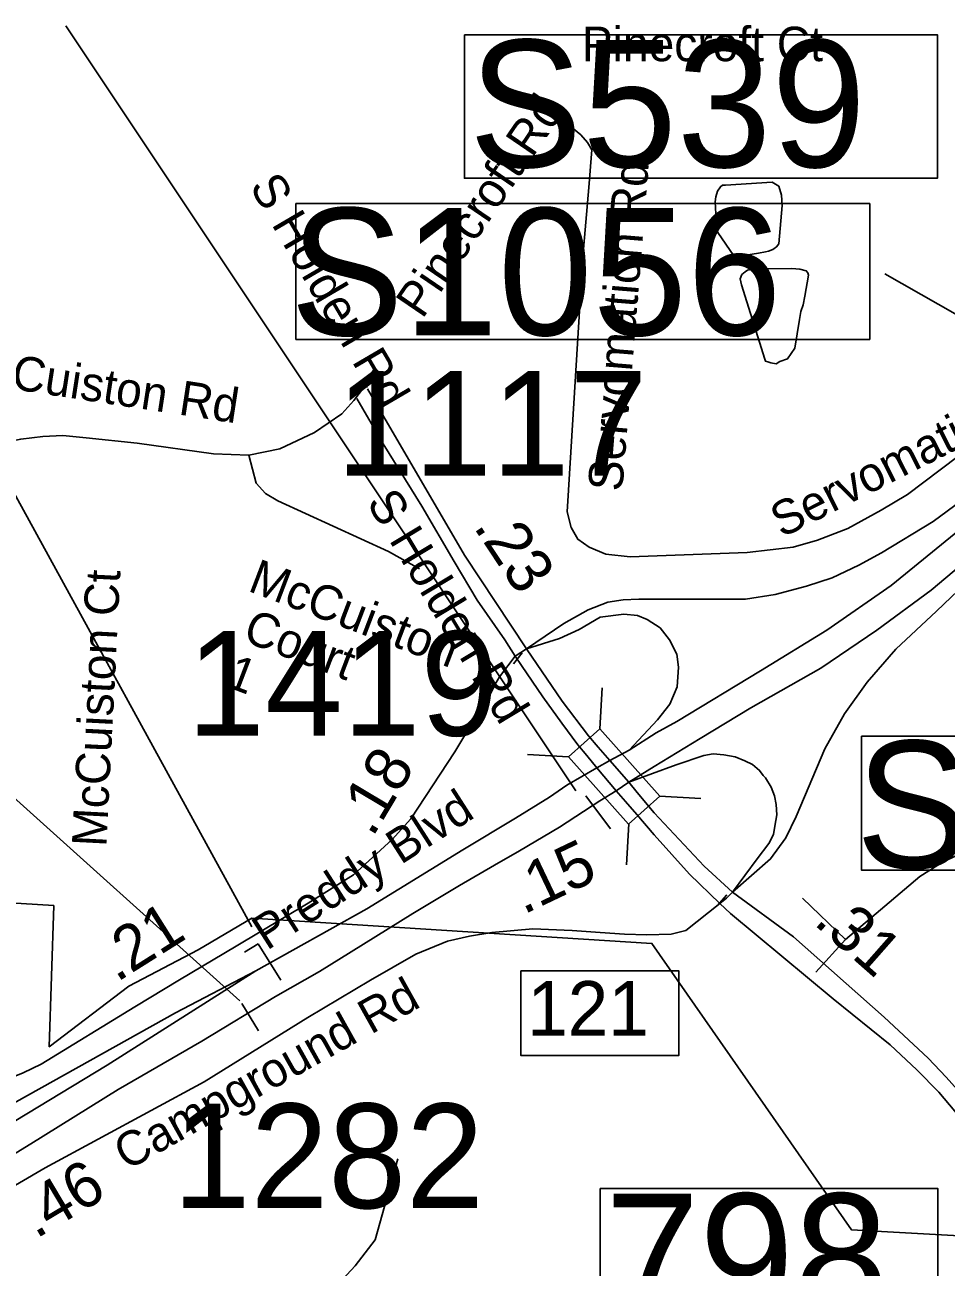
# Model space of a CAD drawing. Extents: x 1662474 to 1856135, y 779280 to 917889.
# Drawn here: x 1750045 to 1752582, y 822671 to 826091 of the extents above; entities that cross this region are included whole.
import ezdxf

# ---------------------------------------------------------------- set-up
doc = ezdxf.new("R2010")
doc.units = 0
for name, color, linetype in [('Cogo Default Point CELL', 7, 'Continuous'), ('Exist Boundary Political City Limit New', 7, 'Continuous'), ('Exist Hydrographic Misc Water Feature', 7, 'Continuous'), ('Exist Hydrographic Pond Under 1500 Sq Ft', 7, 'Continuous'), ('Exist Road Non-System Type 51', 7, 'Continuous'), ('Exist Road Non-System Type 51 Label', 7, 'Continuous'), ('Exist Road Primary Interstate Divided Center Attributed', 7, 'Continuous'), ('Exist Road Primary Interstate Interchange CELL', 7, 'Continuous'), ('Exist Road Primary Interstate Mileage Hundredths English Label', 7, 'Continuous'), ('Exist Road Primary Interstate Ramp 1 Lane Attributed', 7, 'Continuous'), ('Exist Road Primary Interstate Service Attributed', 7, 'Continuous'), ('Exist Road Primary Interstate Structure Cantilever Sign Number Label', 7, 'Continuous'), ('Exist Road Primary Interstate Structure Ovrhead Sign CELL', 7, 'Continuous'), ('Exist Road Primary NC Structure Ovrhead Sign Number Label', 7, 'Continuous'), ('Exist Road Secondary Mileage Tenths English Label', 7, 'Continuous'), ('Exist Road Secondary Structure Standard Bridge CELL', 7, 'Continuous'), ('Exist Road Secondary Structure Standard Bridge Number Label', 7, 'Continuous'), ('Exist Road Secondary Type 51 Divided Attributed', 7, 'Continuous'), ('Exist Road Secondary Type 51 Label', 7, 'Continuous'), ('Map Preparation Boundary City Limit Buffer Line', 7, 'Continuous'), ('Prop DGN Element Guardrail', 7, 'Continuous'), ('Prop Horizontal Alignment Curve and Spiral Data', 7, 'Continuous')]:
    doc.layers.add(name, color=color, linetype=linetype)

msp = doc.modelspace()

# ---------------------------------------------------------------- linework, layer by layer
at = {"layer": 'Exist Boundary Political City Limit New'}
msp.add_lwpolyline([(1754118.4, 822503.9), (1754136.2, 822708.4), (1754108.1, 822710.5), (1754130.8, 823072.4), (1753832.9, 823087.1), (1753445.6, 822924.5), (1753445.6, 822711.9), (1752321.4, 822774.4), (1751771.9, 823562.4), (1750888.4, 823618.2), (1750669.9, 823632.1), (1750522.1, 823544.5), (1750331.6, 823444.6), (1750112.5, 823277.9), (1750124.9, 823666.5), (1749809.2, 823686.5), (1749811.5, 823850.8), (1749791, 824208.8), (1748030, 824268), (1747921, 824313.8), (1747937.6, 824818.1), (1747316.1, 824940.8)], dxfattribs=at)
at = {"layer": 'Exist Hydrographic Misc Water Feature'}
msp.add_lwpolyline([(1751072.2, 822969.1), (1751009.5, 822746.9), (1750955.1, 822675.1), (1750872.7, 822587.2), (1750826.6, 822501.2), (1750816.3, 822451.2), (1750829.6, 822268.9), (1750744.1, 821812.5), (1750723.6, 821698.4), (1750735.3, 821624.2), (1750761.1, 821528), (1750790.5, 821383.6), (1750800.1, 821253.5), (1750742.3, 820752.9), (1750741.9, 820634.7), (1750733.5, 820564.7), (1750713.4, 820522.6), (1750673.2, 820474.7), (1750506.5, 820307.1), (1750392.3, 820217.4), (1750282.1, 820161.7), (1750173.9, 820096.1), (1750137.6, 820068.1), (1750079.1, 820013)], dxfattribs=at)
at = {"layer": 'Exist Hydrographic Pond Under 1500 Sq Ft'}
for points in [[(1751949.7, 825537.6), (1751949.5, 825527.6), (1751953.4, 825519.6), (1751997.1, 825455.2), (1752016.9, 825455), (1752030.9, 825456.9), (1752064.9, 825462.6), (1752085, 825466.4), (1752093, 825468.4), (1752105.1, 825472.3), (1752115.2, 825480.1), (1752121.3, 825488.1), (1752130.1, 825594.1), (1752128.3, 825622.1), (1752121.6, 825646.6), (1752103.2, 825658.4), (1751974.5, 825649.4), (1751966.5, 825649.5), (1751960.6, 825645.5), (1751952.4, 825633.5), (1751948.3, 825617.6), (1751946, 825603.6), (1751949.7, 825537.6)], [(1752182, 825302.3), (1752188.2, 825320.3), (1752192.5, 825344.2), (1752202.9, 825402.2), (1752200.9, 825408.2), (1752197, 825414.2), (1752179.2, 825418.4), (1752157, 825420.5), (1752085, 825419.1), (1752047.1, 825417.4), (1752035, 825415.5), (1752028.8, 825411.6), (1752019, 825403.7), (1752014.9, 825391.7), (1752018.6, 825375.7), (1752083, 825171.1), (1752085, 825165), (1752091, 825163), (1752099, 825161), (1752114.1, 825158.3), (1752124.1, 825164.2), (1752145.4, 825172), (1752165.1, 825201), (1752177.9, 825280.4), (1752182, 825302.3)]]:
    msp.add_lwpolyline(points, dxfattribs=at)
at = {"layer": 'Exist Road Non-System Type 51'}
for p, q in [((1750980.1, 825095.2), (1750951.5, 825056.9)), ((1751390.6, 824332.2), (1751415, 824362.2)), ((1751951.8, 823666.2), (1751977.8, 823696.4)), ((1752186.6, 823687.2), (1752304.8, 823573.2)), ((1752304.8, 823573.2), (1752223.4, 823483.5))]:
    msp.add_line(p, q, dxfattribs=at)
for points in [[(1753465.4, 825535.2), (1753164.6, 825318.1), (1752475.4, 824798.2), (1752403.4, 824754.9), (1752311.6, 824704.5), (1752227.6, 824672.2), (1752161.1, 824653.6), (1752033.9, 824638.6), (1751711.6, 824626.2), (1751645.1, 824634.4), (1751599.2, 824653.6), (1751568, 824675.1), (1751549.1, 824707.6), (1751538.1, 824750.9), (1751581.6, 825452.2), (1751597.9, 825643.2), (1751606.1, 825747.2), (1751594.8, 825767.2), (1751576.1, 825788.7), (1751524.4, 825830.2)], [(1750951.5, 825056.9), (1750917.9, 825020.2), (1750842.4, 824969), (1750747.6, 824924.2), (1750662.2, 824906.4)], [(1750662.2, 824906.4), (1750564.4, 824910.5), (1750354.9, 824939.1), (1750214, 824954.4), (1750150.1, 824960.6), (1750094.9, 824958.2), (1750033.9, 824950.9), (1749963.9, 824936.8)], [(1751132.1, 824593.7), (1751046.8, 824641.5), (1750742, 824780.6), (1750708.1, 824801.1), (1750682.5, 824829.4), (1750662.2, 824906.4)], [(1753793.1, 823878.2), (1753081.9, 823863.9), (1752855.1, 823864.9), (1752753.9, 823855.7), (1752684.2, 823840.4), (1752613.9, 823806.6), (1752569, 823784.5), (1752509.4, 823746.5), (1752304.8, 823573.2)]]:
    msp.add_lwpolyline(points, dxfattribs=at)
at = {"layer": 'Exist Road Primary Interstate Divided Center Attributed'}
for points in [[(1753191.5, 825208.4), (1753038.5, 825070.7), (1752875.8, 824929.6), (1752692.7, 824761.5), (1752430.7, 824547.9), (1752253.9, 824425.2), (1752070.9, 824312.9), (1751840.1, 824173.5), (1751784, 824142.3), (1751709.1, 824094.5)], [(1751708.6, 824006.1), (1751778.3, 824049.8), (1751905, 824126.2), (1752043.9, 824211), (1752237.2, 824320.4), (1752391.1, 824424.4), (1752540.8, 824534.6), (1752679, 824651.1), (1752795.5, 824750.9), (1752897.4, 824836.2), (1752976.4, 824902.7)], [(1751709.1, 824094.5), (1751655.7, 824065.7)], [(1751620.5, 824045.6), (1751537.5, 823998), (1751489.8, 823965.5), (1751396.2, 823907.3), (1751250.9, 823820.1), (1750986.6, 823657.7), (1750681.1, 823486.7)], [(1751655.7, 824065.7), (1751620.5, 824045.6)], [(1751673.8, 823982.2), (1751708.6, 824006.1)], [(1749205.3, 822494.9), (1749312.7, 822559.5), (1749588.6, 822728.7), (1749872.3, 822894.7), (1750061.9, 823011.1), (1750302.5, 823160.6), (1750532.2, 823293.7), (1750735, 823416.4), (1750856.6, 823485.1), (1750944, 823539.2), (1751113.4, 823645.2), (1751242.3, 823722.2), (1751338, 823778.3), (1751407.3, 823817.7), (1751517.1, 823882.6), (1751628, 823955.1), (1751673.8, 823982.2)], [(1750681.1, 823486.7), (1750272.3, 823227.2), (1749954.2, 823035.8), (1749538.3, 822784.2), (1749323.1, 822659.4), (1749137.5, 822547.1)]]:
    msp.add_lwpolyline(points, dxfattribs=at)
at = {"layer": 'Exist Road Primary Interstate Interchange CELL'}
msp.add_lwpolyline([(1751411, 823487), (1751845.9, 823487), (1751845.9, 823253.8), (1751411, 823253.8)], close=True, dxfattribs=at)
at = {"layer": 'Exist Road Primary Interstate Ramp 1 Lane Attributed'}
for points in [[(1753191.5, 825208.4), (1753040.8, 825104.5), (1752884, 824979.8), (1752717.8, 824850.9), (1752546, 824723.9), (1752403.6, 824637.3), (1752341.2, 824604), (1752268.5, 824568.7), (1752197.8, 824545.8), (1752111.2, 824522.5), (1752029.3, 824510.5), (1751953.4, 824510), (1751854.7, 824510.5), (1751736.2, 824510.5), (1751692.5, 824508.4), (1751650.1, 824501.7), (1751596.1, 824480.9), (1751529.6, 824443.5), (1751426.9, 824373.4)], [(1751994, 823703.5), (1752098.8, 823795), (1752140.3, 823853.2), (1752169.4, 823911.4), (1752248.3, 824098.5), (1752302.4, 824194.1), (1752364.7, 824281.4), (1752443.6, 824372.8), (1752555.8, 824476.8), (1752834.2, 824742.8), (1752976.4, 824902.7)], [(1751426.9, 824373.4), (1751517.1, 824401.9), (1751571.1, 824426.9), (1751629.3, 824460.1), (1751694.6, 824468.9), (1751732, 824464.7), (1751759, 824454.3), (1751794.4, 824431.4), (1751820.4, 824397.8), (1751840.1, 824358.6), (1751845.3, 824323), (1751841.2, 824268.9), (1751821.4, 824221.4), (1751787.2, 824177.5), (1751709.1, 824094.5)], [(1751708.6, 824006.1), (1751838.7, 824054), (1751915.1, 824080), (1751940.3, 824084.2), (1751969.6, 824081.7), (1752000.7, 824075.8), (1752027.5, 824064.9), (1752048.5, 824054.8), (1752068.2, 824038.7), (1752078.5, 824024.6)], [(1752078.5, 824024.6), (1752084.6, 824017.9), (1752100.2, 823992.4), (1752109.8, 823968.4), (1752114, 823944.9), (1752115.7, 823916.3), (1752110.6, 823885.2), (1752106.4, 823862.6), (1752093.8, 823837.4), (1752061.4, 823795), (1751994, 823703.5)], [(1750681.1, 823486.7), (1750460.2, 823371), (1750021.5, 823126.5), (1749869.2, 823046.2), (1749661.3, 822925.6)]]:
    msp.add_lwpolyline(points, dxfattribs=at)
at = {"layer": 'Exist Road Primary Interstate Service Attributed'}
for points in [[(1749711.1, 823150.5), (1749820.4, 823155.2), (1749916.8, 823168.4), (1749980.1, 823181.7), (1750040.3, 823206.5), (1750090.5, 823230.2), (1750348.5, 823388.3), (1750471.4, 823462.2), (1750627.2, 823554.9), (1750825.4, 823673.6), (1750950.2, 823751.3), (1751056.6, 823848.1), (1751107.6, 823905.1), (1751229.4, 824089.7), (1751326.1, 824251.9), (1751352.3, 824296), (1751395.7, 824353.3)], [(1751395.7, 824353.3), (1751426.9, 824373.4)], [(1751958.7, 823672.3), (1751977.4, 823686.8), (1751994, 823703.5)], [(1749660.4, 822655.3), (1749665.2, 822674.8), (1749675.2, 822687.8), (1749691.7, 822703.1), (1749959.2, 822862), (1750100.9, 822944.6), (1750539.4, 823181.3), (1750824.8, 823358.6), (1750996.7, 823461.3), (1751122.1, 823532.7), (1751208.9, 823568.2), (1751269.4, 823582.4), (1751331.1, 823592.7), (1751444.2, 823603), (1751552.2, 823597.8), (1751629.3, 823592.7), (1751696.1, 823587.6), (1751757.6, 823586.3), (1751824.6, 823587.6), (1751865.7, 823597.8), (1751958.7, 823672.3)]]:
    msp.add_lwpolyline(points, dxfattribs=at)
at = {"layer": 'Exist Road Primary Interstate Structure Cantilever Sign Number Label'}
msp.add_line((1750670.3, 823608.3), (1749542.8, 825663.9), dxfattribs=at)
at = {"layer": 'Exist Road Primary Interstate Structure Ovrhead Sign CELL'}
for p, q in [((1751562, 823982.2), (1750158.5, 826088.8)), ((1753013.4, 825063.2), (1752413.3, 825406.1)), ((1750636.9, 823404.3), (1748674.4, 825170)), ((1751590.3, 823968.8), (1751658.2, 823877.5)), ((1750643.1, 823397.5), (1750688.4, 823321.5))]:
    msp.add_line(p, q, dxfattribs=at)
for points in [[(1750791.8, 825599.2), (1752371.8, 825599.2), (1752371.8, 825225.1), (1750791.8, 825225.1)], [(1752349, 824132.6), (1753646.9, 824132.6), (1753646.9, 823763.9), (1752349, 823763.9)]]:
    msp.add_lwpolyline(points, close=True, dxfattribs=at)
at = {"layer": 'Exist Road Primary NC Structure Ovrhead Sign Number Label'}
msp.add_lwpolyline([(1751255.5, 826063.9), (1752558.2, 826063.9), (1752558.2, 825668.9), (1751255.5, 825668.9)], close=True, dxfattribs=at)
at = {"layer": 'Exist Road Secondary Structure Standard Bridge CELL'}
for p, q in [((1751634.9, 824265.8), (1751628.5, 824152.8)), ((1751429.1, 824082.1), (1751542.1, 824075.7)), ((1751793.1, 823967.5), (1751906.1, 823961.1)), ((1751708.7, 823892.1), (1751702.2, 823779.1))]:
    msp.add_line(p, q, dxfattribs=at)
msp.add_lwpolyline([(1751628.5, 824152.8), (1751793.5, 823967.9), (1751707.1, 823890.8), (1751542.1, 824075.7)], close=True, dxfattribs=at)
at = {"layer": 'Exist Road Secondary Structure Standard Bridge Number Label'}
msp.add_lwpolyline([(1751629.8, 822888.2), (1752558.7, 822888.2), (1752558.7, 822504.1), (1751629.8, 822504.1)], close=True, dxfattribs=at)
at = {"layer": 'Exist Road Secondary Type 51 Divided Attributed'}
for p, q in [((1751620.5, 824045.6), (1751673.8, 823982.2)), ((1751708.6, 824006.1), (1751655.7, 824065.7))]:
    msp.add_line(p, q, dxfattribs=at)
for points in [[(1750959.7, 825062.4), (1751032.1, 824938.1), (1751138.6, 824765.7), (1751227.4, 824613.6), (1751290.8, 824507.2), (1751366.9, 824398.2), (1751395.7, 824353.3)], [(1751426.9, 824373.4), (1751255.8, 824631.1), (1750988.9, 825089.4)], [(1751395.7, 824353.3), (1751412.5, 824327.2), (1751471.1, 824240.8), (1751523.9, 824169), (1751567.7, 824109), (1751592.7, 824079.9), (1751620.5, 824045.6)], [(1751655.7, 824065.7), (1751623.9, 824102.8), (1751596.9, 824134), (1751524.6, 824229.4), (1751426.9, 824373.4)], [(1751994, 823703.5), (1751915.9, 823775.3), (1751778.3, 823922.2), (1751731.3, 823977.6), (1751708.6, 824006.1)], [(1751673.8, 823982.2), (1751698.7, 823953), (1751729.9, 823917.7), (1751777.8, 823861.5), (1751875.5, 823753.4), (1751958.7, 823672.3)], [(1752843.9, 822831), (1752788.1, 822933.2), (1752698.6, 823064.4), (1752643.9, 823125.7), (1752582.3, 823194.6), (1752532.7, 823246.5), (1752411.8, 823359.9), (1752161.6, 823580.3), (1751994, 823703.5)], [(1751958.7, 823672.3), (1751987.8, 823645.2), (1752270.6, 823410.3), (1752427.8, 823282.9), (1752501.6, 823214.4), (1752561.8, 823152.9), (1752639.5, 823060.1), (1752702.1, 822980.3), (1752741, 822930.7), (1752771.2, 822891.9), (1752843.9, 822831)]]:
    msp.add_lwpolyline(points, dxfattribs=at)
at = {"layer": 'Map Preparation Boundary City Limit Buffer Line'}
msp.add_lwpolyline([(1754118.4, 822503.9), (1754136.2, 822708.4), (1754108.1, 822710.5), (1754130.8, 823072.4), (1753832.9, 823087.1), (1753445.6, 822924.5), (1753445.6, 822711.9), (1752321.4, 822774.4), (1751771.9, 823562.4), (1750888.4, 823618.2), (1750669.9, 823632.1), (1750522.1, 823544.5), (1750331.6, 823444.6), (1750112.5, 823277.9), (1750124.9, 823666.5), (1749809.2, 823686.5), (1749811.5, 823850.8), (1749791, 824208.8), (1748030, 824268), (1747921, 824313.8), (1747937.6, 824818.1), (1747316.1, 824940.8)], dxfattribs=at)
at = {"layer": 'Prop Horizontal Alignment Curve and Spiral Data'}
for q in [(1750650.1, 823538.3), (1750749.8, 823461.1)]:
    msp.add_line((1750687.9, 823561.6), q, dxfattribs=at)

# ---------------------------------------------------------------- texts
at = {"layer": 'Cogo Default Point CELL'}
for s, p in [('1117', (1750902.6, 824849.9)), ('1419', (1750492.2, 824134.3)), ('1282', (1750452.4, 822833.7))]:
    msp.add_text(s, height=288, dxfattribs=at).set_placement(p)
at = {"layer": 'Exist Road Non-System Type 51 Label'}
msp.add_text('Pinecroft Ct', height=95, dxfattribs=at).set_placement((1751579.1, 825991))
for s, rotation, p in [('Pinecroft Rd', 55.6963, (1751139.8, 825279.2)), ('Servomation Rd', 85.3631, (1751690, 824805)), ('S Holden Rd', 300.3591, (1750662.3, 825646.6)), ('McCuiston Rd', 351.2878, (1749837.9, 825115)), ('Servomation Rd', 26.8497, (1752129.6, 824677.7)), ('McCuiston', 339.1347, (1750656.1, 824533.9)), ('McCuiston Ct', 87.0626, (1750269.4, 823827)), (' Court', 339.1347, (1750608.4, 824409)), (' 1', 339.1347, (1750560.8, 824284.1))]:
    msp.add_text(s, height=95, rotation=rotation, dxfattribs=at).set_placement(p)
at = {"layer": 'Exist Road Primary Interstate Interchange CELL'}
msp.add_text('121', height=150, dxfattribs=at).set_placement((1751428.5, 823308.7))
at = {"layer": 'Exist Road Primary Interstate Mileage Hundredths English Label'}
msp.add_text('.15', height=125, rotation=25.486, dxfattribs=at).set_placement((1751418.2, 823640.9))
at = {"layer": 'Exist Road Primary Interstate Structure Ovrhead Sign CELL'}
for s, p in [('S1056', (1750775.7, 825236.7)), ('S949', (1752333, 823770))]:
    msp.add_text(s, height=350, dxfattribs=at).set_placement(p)
at = {"layer": 'Exist Road Primary NC Structure Ovrhead Sign Number Label'}
msp.add_text('S539', height=350, dxfattribs=at).set_placement((1751268.1, 825699.5))
at = {"layer": 'Exist Road Secondary Mileage Tenths English Label'}
for s, rotation, p in [('.18', 59.1945, (1751002.5, 823851.8)), ('.21', 32.2339, (1750298.1, 823454)), ('.46', 30.7321, (1750075.7, 822748))]:
    msp.add_text(s, height=125, rotation=rotation, dxfattribs=at).set_placement(p)
at = {"layer": 'Exist Road Secondary Structure Standard Bridge Number Label'}
msp.add_text('798', height=350, dxfattribs=at).set_placement((1751642.3, 822523.9))
at = {"layer": 'Exist Road Secondary Type 51 Label'}
for s, rotation, p in [('S Holden Rd', 301.0728, (1750984.5, 824776.1)), ('Preddy Blvd', 32.6511, (1750711.6, 823541.7)), ('Campground Rd', 29.1511, (1750325.5, 822935.8))]:
    msp.add_text(s, height=95, rotation=rotation, dxfattribs=at).set_placement(p)
at = {"layer": 'Prop DGN Element Guardrail'}
for s, rotation, p in [('.23', 303.5804, (1751278.7, 824709.7)), ('.31', 318.6201, (1752214.2, 823617.3))]:
    msp.add_text(s, height=125, rotation=rotation, dxfattribs=at).set_placement(p)

doc.saveas('drawing.dxf')
